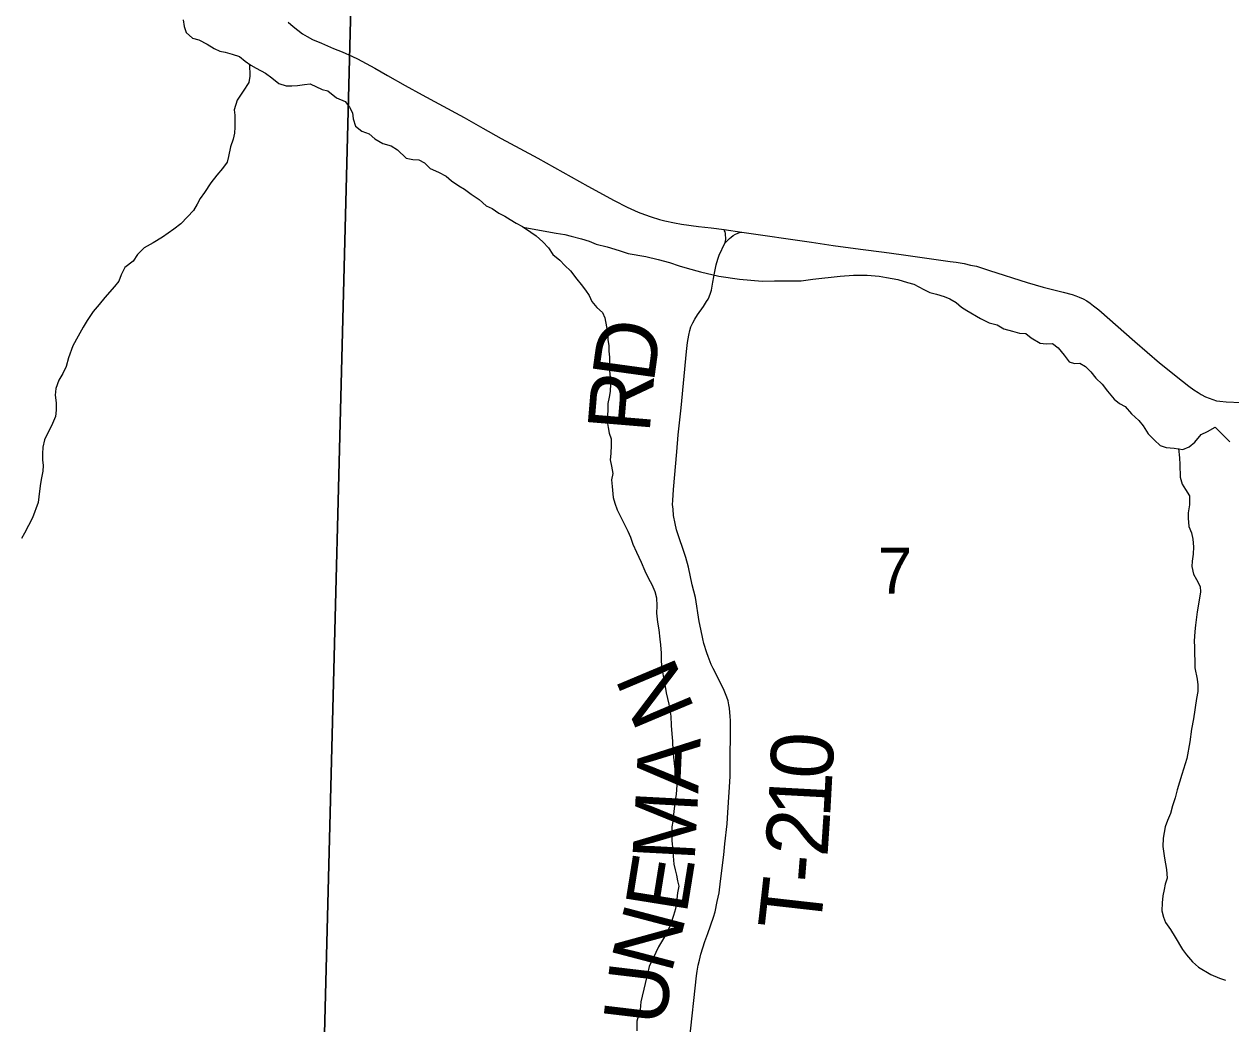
# Model space of a CAD drawing. Extents: x -7.1 to 34, y 0 to 22.
# Drawn here: x 7.392 to 8.492, y 14.762 to 15.673 of the extents above; entities that cross this region are included whole.
import ezdxf

# ---------------------------------------------------------------- set-up
doc = ezdxf.new("R2010")
doc.units = 0
for name, color, linetype in [('GM_X_County_Road', 7, 'Continuous'), ('GM_X_Minor_River', 7, 'Continuous'), ('GM_X_Section', 7, 'Continuous'), ('GM_X_Section_Text', 7, 'Continuous'), ('GM_X_Township_Road', 7, 'Continuous'), ('GM_X_Township_Road_Text', 7, 'Continuous')]:
    doc.layers.add(name, color=color, linetype=linetype)

msp = doc.modelspace()

# ---------------------------------------------------------------- linework, layer by layer
at = {"layer": 'GM_X_County_Road'}
msp.add_lwpolyline([(7.6325, 15.6744), (7.637, 15.6706), (7.6413, 15.6671), (7.6457, 15.664), (7.6498, 15.6614), (7.6546, 15.6588), (7.6628, 15.6552), (7.674, 15.6506), (7.6819, 15.6473), (7.6913, 15.6433), (7.6959, 15.641), (7.7114, 15.6325), (7.723, 15.6259), (7.7393, 15.6169), (7.7546, 15.6084), (7.7698, 15.6), (7.793, 15.5875), (7.8101, 15.5779), (7.8267, 15.5686), (7.8438, 15.5594), (7.8601, 15.5506), (7.9057, 15.5251), (7.9296, 15.512), (7.9415, 15.506), (7.9514, 15.5014), (7.9573, 15.4991), (7.9632, 15.497), (7.9709, 15.4947), (7.9758, 15.4934), (7.9847, 15.4917), (7.9909, 15.4904), (8.0064, 15.4884), (8.0179, 15.487), (8.0298, 15.4855), (8.0459, 15.4831), (8.1093, 15.4739), (8.1293, 15.4709), (8.1542, 15.4676), (8.1756, 15.4649), (8.191, 15.4627), (8.2358, 15.4565), (8.2413, 15.4558), (8.2484, 15.4545), (8.2542, 15.4532), (8.2597, 15.4521), (8.2717, 15.4482), (8.3059, 15.4374), (8.3204, 15.4329), (8.3387, 15.4286), (8.3469, 15.4262), (8.3502, 15.425), (8.3534, 15.4238), (8.357, 15.4223), (8.3602, 15.4206), (8.3632, 15.4185), (8.3665, 15.4161), (8.3712, 15.4125), (8.404, 15.3836), (8.4266, 15.3642), (8.4476, 15.3473), (8.4533, 15.3429), (8.4578, 15.3396), (8.4616, 15.3371), (8.4646, 15.3353), (8.4685, 15.3332), (8.4717, 15.3318), (8.4752, 15.3306), (8.4785, 15.3296), (8.4815, 15.329), (8.4874, 15.3285), (8.5008, 15.3278)], dxfattribs=at)
at = {"layer": 'GM_X_Minor_River'}
for points in [[(7.5369, 15.6766), (7.5377, 15.6705), (7.5397, 15.6652), (7.5455, 15.66), (7.5512, 15.6585), (7.5588, 15.6545), (7.5653, 15.6504), (7.5703, 15.6482), (7.5752, 15.6471), (7.5817, 15.6453), (7.5881, 15.6431), (7.5935, 15.639), (7.5985, 15.6353), (7.6034, 15.6327), (7.6118, 15.6279), (7.6176, 15.6238), (7.6241, 15.6185), (7.6309, 15.6164), (7.6358, 15.6164)], [(7.5974, 15.6361), (7.5975, 15.6254), (7.5968, 15.6196), (7.5916, 15.6116), (7.5861, 15.6035), (7.5835, 15.5947), (7.584, 15.5898), (7.5841, 15.5787), (7.5838, 15.5734), (7.5824, 15.568), (7.5799, 15.5608), (7.5781, 15.552), (7.577, 15.547), (7.5726, 15.5412), (7.5677, 15.5351), (7.5622, 15.5281), (7.5562, 15.5193), (7.5525, 15.5139), (7.5496, 15.5085), (7.5463, 15.5028), (7.541, 15.497), (7.5347, 15.4908), (7.5283, 15.4858), (7.5182, 15.4787), (7.5096, 15.4733), (7.5013, 15.469), (7.4953, 15.4628), (7.4913, 15.4566), (7.4838, 15.4508), (7.4805, 15.4443), (7.4783, 15.4386), (7.4742, 15.4335), (7.4656, 15.4235), (7.4604, 15.4173), (7.4548, 15.4108), (7.4493, 15.4027), (7.4459, 15.3966), (7.4411, 15.3885), (7.4364, 15.3797), (7.4323, 15.3686), (7.4302, 15.3606), (7.4273, 15.3544), (7.4236, 15.3483), (7.421, 15.3406), (7.4204, 15.3345), (7.4212, 15.3277), (7.4213, 15.3208), (7.4206, 15.3151), (7.417, 15.3067), (7.4129, 15.299), (7.4107, 15.294), (7.4089, 15.2871), (7.4086, 15.2811), (7.4087, 15.2757), (7.4092, 15.2704), (7.4089, 15.2655), (7.4078, 15.2593), (7.4068, 15.254), (7.4061, 15.2471), (7.4047, 15.2368), (7.3996, 15.2227), (7.3923, 15.2089), (7.3897, 15.2039)], [(7.6358, 15.6164), (7.6411, 15.6169), (7.6476, 15.6177), (7.6525, 15.6182), (7.6635, 15.613), (7.6688, 15.612), (7.6765, 15.6056), (7.6845, 15.6023), (7.6884, 15.5971), (7.6911, 15.5918), (7.6919, 15.5865), (7.6939, 15.5796), (7.6997, 15.5752), (7.7065, 15.5726), (7.7115, 15.5681), (7.7188, 15.564), (7.7264, 15.5619), (7.7321, 15.5581), (7.7402, 15.5507), (7.7462, 15.5492), (7.7515, 15.5489), (7.7569, 15.5463), (7.7619, 15.5411), (7.7695, 15.5378), (7.7764, 15.5341), (7.7814, 15.53), (7.7882, 15.5255), (7.7932, 15.5222), (7.7993, 15.5177), (7.8066, 15.5129), (7.8131, 15.5072), (7.8185, 15.5047), (7.8246, 15.5006), (7.8299, 15.4976), (7.8349, 15.4946), (7.8402, 15.4913), (7.846, 15.4883), (7.8536, 15.4831), (7.8586, 15.4798), (7.8647, 15.4742), (7.8697, 15.4689), (7.8736, 15.4629), (7.8801, 15.4576), (7.8847, 15.4528), (7.8897, 15.4479), (7.8955, 15.4404), (7.8997, 15.4355), (7.9036, 15.4302), (7.9067, 15.4253), (7.9094, 15.42), (7.9137, 15.4144), (7.919, 15.4099), (7.921, 15.405), (7.9226, 15.397), (7.9235, 15.3917), (7.9239, 15.3852), (7.9248, 15.3795), (7.9249, 15.3746), (7.9253, 15.3693), (7.9255, 15.3571), (7.926, 15.3506), (7.9264, 15.3449), (7.9261, 15.3381), (7.9251, 15.3327), (7.924, 15.327), (7.9237, 15.3213), (7.9231, 15.3106), (7.9243, 15.3053), (7.9252, 15.3), (7.9268, 15.2947), (7.9269, 15.289), (7.9266, 15.2814), (7.9259, 15.2757), (7.9271, 15.27), (7.9284, 15.2631), (7.9273, 15.2574), (7.9278, 15.2513), (7.9287, 15.2414), (7.9303, 15.2361), (7.9323, 15.2301), (7.9397, 15.2157), (7.942, 15.2108), (7.9444, 15.2051), (7.9467, 15.1987), (7.9499, 15.1915), (7.9542, 15.1825), (7.9577, 15.1745), (7.9608, 15.1677), (7.9639, 15.1621), (7.9667, 15.1556), (7.9683, 15.1499), (7.9684, 15.1427), (7.9681, 15.1359), (7.969, 15.1279), (7.9702, 15.1207), (7.9711, 15.1123), (7.9719, 15.107), (7.9724, 15.0994), (7.9725, 15.0918), (7.973, 15.0861), (7.9746, 15.077)], [(7.8467, 15.4878), (7.8649, 15.4844), (7.8767, 15.4823), (7.8847, 15.4809), (7.8904, 15.4795), (7.8999, 15.477), (7.9067, 15.4748), (7.9132, 15.4722), (7.9231, 15.4697), (7.9341, 15.4665), (7.9425, 15.4636), (7.9584, 15.4611), (7.9698, 15.4583), (7.9801, 15.4554), (7.9888, 15.4525), (7.9961, 15.4503), (8.0082, 15.4471), (8.0249, 15.4431), (8.0439, 15.4404), (8.0644, 15.4384), (8.0757, 15.4389), (8.0882, 15.4388), (8.1, 15.4389), (8.1106, 15.4402), (8.1355, 15.4429), (8.1476, 15.4439), (8.1601, 15.444), (8.1711, 15.4431), (8.1779, 15.4417), (8.1882, 15.4399), (8.1969, 15.4374), (8.2026, 15.4359), (8.2118, 15.4308), (8.2171, 15.4282), (8.2232, 15.4267), (8.2304, 15.4246), (8.2354, 15.4224), (8.2411, 15.419), (8.2461, 15.4149), (8.2511, 15.4119), (8.2633, 15.4045), (8.2713, 15.4005), (8.2785, 15.3987), (8.2846, 15.395), (8.2926, 15.3928), (8.2991, 15.391), (8.3048, 15.3907), (8.3097, 15.387), (8.3178, 15.3821), (8.3234, 15.3815), (8.3291, 15.3816), (8.3341, 15.3778), (8.3395, 15.3711), (8.3441, 15.365), (8.3491, 15.3636), (8.354, 15.3637), (8.359, 15.3607), (8.364, 15.3558), (8.3686, 15.3502), (8.3743, 15.3446), (8.379, 15.3382), (8.3851, 15.331), (8.3901, 15.3269), (8.3951, 15.3243), (8.4009, 15.3176), (8.4078, 15.3116), (8.4116, 15.3067), (8.4163, 15.2995), (8.422, 15.2935), (8.427, 15.2887), (8.4327, 15.2868), (8.4399, 15.2862), (8.4479, 15.2852), (8.4535, 15.2875), (8.4588, 15.2918), (8.4644, 15.2988), (8.4704, 15.3015), (8.4771, 15.3054), (8.4905, 15.2922)], [(8.4438, 15.286), (8.4446, 15.2775), (8.4451, 15.2714), (8.4452, 15.26), (8.4472, 15.2536), (8.4503, 15.2487), (8.4538, 15.243), (8.4539, 15.2347), (8.4525, 15.2274), (8.4526, 15.2225), (8.4531, 15.2148), (8.4558, 15.2092), (8.457, 15.2035), (8.4575, 15.1963), (8.4572, 15.1898), (8.4562, 15.1833), (8.4559, 15.1784), (8.4575, 15.1715), (8.4602, 15.1666), (8.4637, 15.1602), (8.4638, 15.1553), (8.4621, 15.1442), (8.4607, 15.1373), (8.4593, 15.1251), (8.4586, 15.1194), (8.458, 15.1106), (8.4585, 15.1053), (8.4588, 15.0863), (8.4608, 15.0757), (8.4613, 15.0707), (8.4613, 15.0646), (8.4603, 15.0581), (8.4575, 15.0398), (8.4558, 15.0303), (8.4541, 15.0188), (8.4513, 15.0036), (8.4469, 14.9891), (8.4426, 14.9749), (8.4408, 14.9676), (8.4383, 14.9604), (8.4365, 14.9535), (8.4339, 14.947), (8.4317, 14.9412), (8.43, 14.9309), (8.4297, 14.9233), (8.431, 14.9127), (8.433, 14.9024), (8.4335, 14.8945), (8.4317, 14.8891), (8.4307, 14.8841), (8.4296, 14.8784), (8.4289, 14.8719), (8.4287, 14.8647), (8.4303, 14.859), (8.4319, 14.8541), (8.4365, 14.8477), (8.4408, 14.8409), (8.4474, 14.8296), (8.4512, 14.8247), (8.4566, 14.8183), (8.462, 14.8134), (8.4734, 14.8068), (8.4811, 14.8035), (8.4868, 14.8016)], [(7.9746, 15.077), (7.9759, 15.0709), (7.9771, 15.0633), (7.9795, 15.0531), (7.9812, 15.0421), (7.9817, 15.0337), (7.9822, 15.0261), (7.9827, 15.0192), (7.9832, 15.0105), (7.984, 15.0021), (7.9845, 14.9964), (7.9854, 14.9904), (7.9866, 14.985), (7.9867, 14.9793), (7.986, 14.971), (7.985, 14.9633), (7.9836, 14.9526), (7.983, 14.9462), (7.9823, 14.9412), (7.9821, 14.9286), (7.983, 14.9199), (7.9834, 14.9146), (7.9839, 14.9074), (7.9851, 14.902), (7.9863, 14.8971), (7.9872, 14.8922), (7.9884, 14.8873), (7.9873, 14.8811), (7.9867, 14.8754), (7.9856, 14.8667), (7.9838, 14.8605), (7.9806, 14.8514), (7.9765, 14.8425), (7.9699, 14.8318), (7.9677, 14.8268), (7.9614, 14.8141), (7.9593, 14.805), (7.9579, 14.7985), (7.9539, 14.7817), (7.9533, 14.7744), (7.9504, 14.7641), (7.9502, 14.7554)]]:
    msp.add_lwpolyline(points, dxfattribs=at)
at = {"layer": 'GM_X_Section'}
for points in [[(7.6901, 15.7003), (7.6641, 14.6933), (6.6482, 14.7054), (6.6705, 15.7268)], [(7.6901, 15.7003), (8.7045, 15.6816), (8.6861, 14.6719), (7.6641, 14.6933)]]:
    msp.add_lwpolyline(points, close=True, dxfattribs=at)
at = {"layer": 'GM_X_Township_Road'}
for points in [[(7.9983, 14.7465), (8.0047, 14.8055), (8.0053, 14.8097), (8.0062, 14.8151), (8.0074, 14.8197), (8.0087, 14.8253), (8.0122, 14.8367), (8.0149, 14.844), (8.02, 14.8589), (8.0215, 14.8639), (8.0236, 14.8733), (8.0252, 14.8813), (8.0265, 14.8918), (8.0296, 14.9158), (8.0306, 14.9259), (8.0325, 14.9439), (8.0333, 14.9544), (8.0345, 14.973), (8.0352, 14.9872), (8.0353, 14.9924), (8.0355, 15.0382), (8.0354, 15.0419), (8.0347, 15.0495), (8.0342, 15.0524), (8.0334, 15.056), (8.0324, 15.0594), (8.0312, 15.0626), (8.0299, 15.0656), (8.0249, 15.0754), (8.0197, 15.0857), (8.0181, 15.0891), (8.0152, 15.0964), (8.014, 15.0999), (8.0114, 15.1082), (8.0103, 15.1126), (8.0085, 15.1215), (8.0072, 15.1285), (8.0036, 15.1502), (8.0008, 15.1618), (7.9973, 15.178), (7.9948, 15.1866), (7.9864, 15.2119), (7.9851, 15.2178), (7.9838, 15.2251), (7.9833, 15.2307), (7.9829, 15.2349), (7.9831, 15.2387), (7.9837, 15.2487), (7.9866, 15.2829), (7.988, 15.2986), (7.9907, 15.323), (7.9955, 15.3745), (7.9965, 15.3826), (7.9977, 15.3894), (7.9985, 15.3934), (7.9996, 15.3969), (8.0012, 15.4005), (8.0031, 15.4039), (8.0055, 15.4079), (8.0109, 15.4154), (8.0139, 15.4199), (8.0152, 15.4221), (8.0163, 15.4242), (8.0175, 15.4275), (8.0182, 15.4303), (8.0196, 15.4375), (8.0213, 15.4472), (8.0227, 15.4535), (8.024, 15.4585), (8.0253, 15.4621), (8.0305, 15.4731), (8.0318, 15.4744), (8.0332, 15.4759), (8.0348, 15.4775), (8.0362, 15.4787), (8.038, 15.4801), (8.0401, 15.4812), (8.0417, 15.4819), (8.0438, 15.4827), (8.0459, 15.4831)], [(8.0305, 15.4731), (8.0308, 15.4737), (8.0311, 15.4751), (8.0314, 15.4766), (8.0311, 15.482), (8.0307, 15.4833), (8.0303, 15.4844), (8.0298, 15.4855)]]:
    msp.add_lwpolyline(points, dxfattribs=at)

# ---------------------------------------------------------------- texts
at = {"layer": 'GM_X_Section_Text'}
msp.add_text('7', height=0.0419, rotation=0, dxfattribs=at).set_placement((8.1699, 15.1537))
at = {"layer": 'GM_X_Township_Road_Text'}
for s, rotation, p in [('D', 82.1543, (7.9656, 15.3449)), ('R', 85.2642, (7.9618, 15.2992)), ('N', 112.8266, (8.0036, 15.0481)), ('A', 87.4723, (8.0062, 14.9713)), ('0', 87.0769, (8.1282, 14.9839)), ('1', 86.9061, (8.1263, 14.9488)), ('M', 86.9713, (8.0029, 14.9092)), ('2', 86.1942, (8.1239, 14.9131)), ('E', 80.8826, (7.9955, 14.8607)), ('-', 85.4214, (8.122, 14.889)), ('T', 83.558, (8.117, 14.8448)), ('N', 75.2711, (7.9815, 14.8064)), ('U', 83.227, (7.976, 14.7588))]:
    msp.add_text(s, height=0.0568, rotation=rotation, dxfattribs=at).set_placement(p)

doc.saveas('drawing.dxf')
